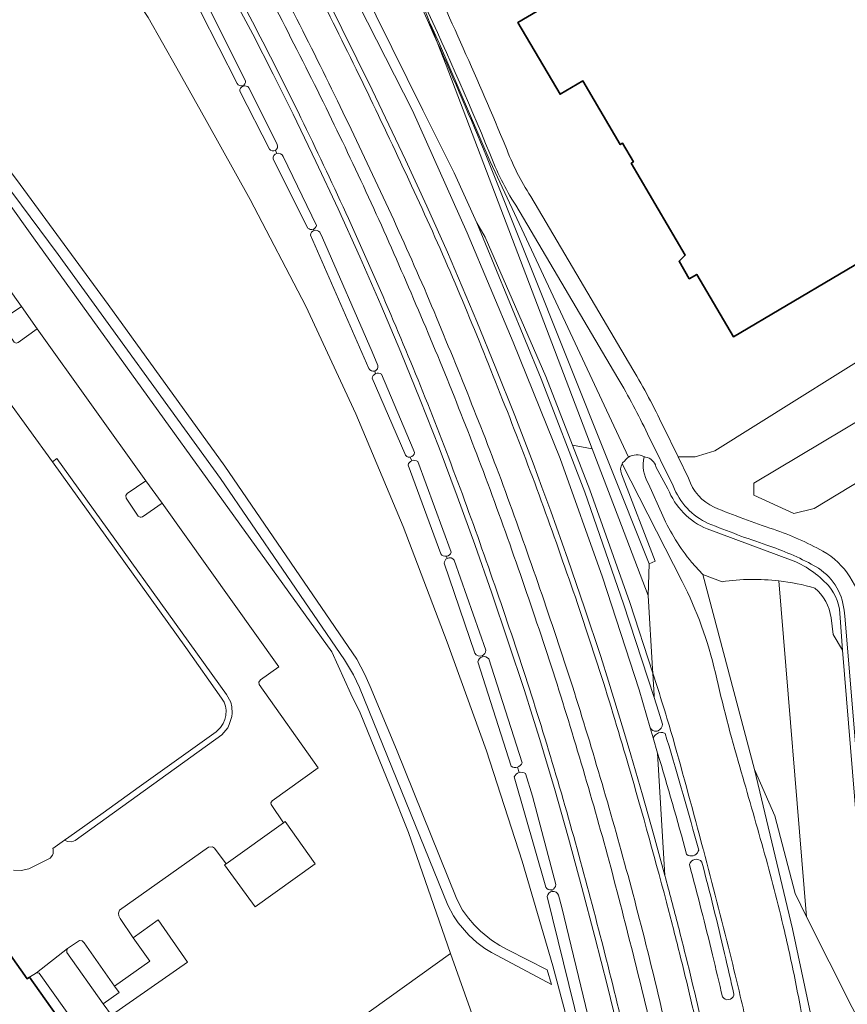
# Model space of a CAD drawing. Header units: metres. Extents: x 197700 to 204338, y 317132 to 325229.
# Tile 958 of 1056: x 198648 to 198802, y 321694 to 321877. Entities that reach past the tile are written whole.
import ezdxf

# ---------------------------------------------------------------- set-up
doc = ezdxf.new("R2010")
doc.units = ezdxf.units.M
for name, color, linetype, lineweight in [('B-WE-GR-GROENVOORZIENING-GV', 80, 'Continuous', 18), ('B-WE-GW-TALUD_KRUIN-G', 90, 'Continuous', 18), ('B-WE-IE-TERREINAFSCHEIDING_KUNSTMATIG_HEKWERK-G', 20, 'IE-TERREINAFSCHEIDING-KUNSTMATIG', 18), ('B-WE-OG-BEBOUWING-GV', 7, 'Continuous', 35), ('B-WE-OG-TERREIN_CULTUURSCHEIDING-GV', 7, 'Continuous', 18), ('B-WE-OG-TERREIN_ERF-GV', 7, 'Continuous', 18), ('B-WE-OG-WATER_GREPPEL-GV', 160, 'Continuous', 18), ('B-WE-VH-VERHARDING_ASFALT-GV', 252, 'Continuous', 18), ('B-WE-VH-VERHARDING_OPEN-GV', 252, 'Continuous', 18), ('B-WE-VH-VERHARDING_TEGEL-GV', 252, 'Continuous', 18)]:
    doc.layers.add(name, color=color, linetype=linetype, lineweight=lineweight)
doc.linetypes.add('IE-TERREINAFSCHEIDING-KUNSTMATIG', pattern='A,4,[82,NLCS.SHX,S=0.75,R=90,X=0,Y=0],4,-2', length=10)

msp = doc.modelspace()

# ---------------------------------------------------------------- linework, layer by layer
at = {"layer": 'B-WE-GR-GROENVOORZIENING-GV'}
for points in [[(198689.832, 321865.424), (198683.559, 321877.942), (198674.879, 321894.305), (198664.933, 321911.298), (198662.391, 321912.466), (198662.465, 321910.482)], [(198704.861, 321881.009), (198713.377, 321863.772), (198719.557, 321850.744), (198723.538, 321842.143), (198727.364, 321833.62), (198732.864, 321820.731), (198736.348, 321812.062), (198739.88, 321803.255), (198743.291, 321794.4), (198744.935, 321789.949), (198746.58, 321785.499), (198749.746, 321776.553), (198752.881, 321767.531), (198755.886, 321758.464), (198757.322, 321753.909), (198760.129, 321744.78), (198761.499, 321740.204), (198763.657, 321732.734), (198765.762, 321725.248), (198767.815, 321717.744), (198766.459, 321740.519), (198765.625, 321743.371), (198765.09, 321745.199), (198763.03, 321752.243), (198756.235, 321773.226), (198748.352, 321795.286), (198739.599, 321816.887), (198731.065, 321837.22), (198720.907, 321859.944), (198709.154, 321882.97)], [(198722.071, 321881.859), (198722.422, 321880.663), (198725.485, 321872.631)], [(198688.287, 321864.94), (198681.424, 321878.347)], [(198681.424, 321878.347), (198688.287, 321864.94)], [(198671.707, 321877.255), (198677.052, 321867.815), (198682.482, 321858.111), (198690.693, 321843.379), (198701.032, 321823.587), (198710.356, 321803.593), (198719.136, 321782.632), (198727.328, 321761.122), (198734.651, 321740.931), (198741.272, 321720.43), (198746.967, 321700.976), (198752.309, 321680.945)], [(198689.324, 321864.433), (198689.259, 321864.545)], [(198695.719, 321853.613), (198694.713, 321855.684), (198690.461, 321864.17)], [(198688.741, 321863.547), (198694.27, 321852.785)], [(198694.27, 321852.785), (198688.741, 321863.547)], [(198694.953, 321850.921), (198701.432, 321838.089)], [(198701.432, 321838.089), (198694.953, 321850.921)], [(198695.669, 321851.969), (198695.375, 321852.533)], [(198703.016, 321838.601), (198696.8, 321851.391)], [(198734.617, 321851.406), (198764.903, 321775.706), (198765.976, 321776.188), (198759.732, 321792.423)], [(198759.065, 321810.219), (198740.067, 321842.349)], [(198701.913, 321836.776), (198712.767, 321811.986)], [(198712.767, 321811.986), (198701.913, 321836.776)], [(198702.58, 321837.644), (198702.38, 321837.863)], [(198714.421, 321812.558), (198713.345, 321815.101), (198704.151, 321836.266), (198703.631, 321837.336)], [(198714.024, 321811.038), (198713.854, 321811.52)], [(198721.223, 321796.403), (198720.994, 321797.023), (198715.103, 321810.947)], [(198719.436, 321796.184), (198713.354, 321810.187)], [(198713.354, 321810.187), (198719.436, 321796.184)], [(198769.346, 321790.166), (198764.565, 321799.874)], [(198720.04, 321794.047), (198726.129, 321777.561)], [(198726.129, 321777.561), (198720.04, 321794.047)], [(198720.765, 321794.863), (198720.425, 321795.517)], [(198728.077, 321777.853), (198721.847, 321794.714)], [(198766.153, 321793.728), (198768.389, 321789.63)], [(198775.705, 321782.174), (198791.191, 321776.457)], [(198732.498, 321759.07), (198726.792, 321775.789)], [(198726.792, 321775.789), (198732.498, 321759.07)], [(198727.316, 321776.697), (198727.196, 321777.088)], [(198734.501, 321759.629), (198728.63, 321776.359)], [(198795.842, 321775.193), (198795.569, 321775.344)], [(198778.454, 321772.361), (198774.848, 321773.689), (198784.458, 321737.442), (198788.264, 321728.882), (198792.043, 321714.399), (198794.16, 321710.082), (198789.008, 321772.53)], [(198789.008, 321772.53), (198794.16, 321710.082)], [(198807.148, 321695.515), (198801.279, 321765.977), (198801.134, 321767.081)], [(198794.16, 321710.082), (198806.852, 321684.841), (198808.557, 321685.283), (198808.549, 321685.297), (198807.752, 321686.646), (198806.458, 321691.042), (198800.819, 321759.653), (198799.132, 321762.563), (198798.717, 321765.668)], [(198800.4, 321765.666), (198800.819, 321759.653), (198806.458, 321691.042), (198807.752, 321686.646), (198808.549, 321685.297), (198808.557, 321685.283), (198809.474, 321685.521)], [(198739.238, 321738.061), (198733.012, 321757.497)], [(198733.012, 321757.497), (198739.238, 321738.061)], [(198733.872, 321758.409), (198733.816, 321758.61)], [(198741.256, 321738.707), (198735.597, 321756.506), (198735.065, 321758.023)], [(198765.574, 321755.362), (198765.82, 321751.24), (198765.842, 321750.868), (198766.6, 321748.295), (198767.341, 321745.891)], [(198765.09, 321745.199), (198765.625, 321743.371)], [(198767.865, 321744.179), (198768.203, 321743.067)], [(198766.459, 321740.519), (198767.815, 321717.744)], [(198740.709, 321736.9), (198740.404, 321737.895)], [(198806.852, 321684.841), (198794.16, 321710.082), (198792.043, 321714.399), (198788.264, 321728.882), (198784.458, 321737.442), (198791.56, 321707.826), (198794.916, 321692.104), (198796.715, 321687.223), (198800.531, 321674.974), (198802.249, 321670.585)], [(198739.807, 321736.108), (198745.657, 321715.628)], [(198745.657, 321715.628), (198739.807, 321736.108)], [(198747.529, 321716.074), (198743.224, 321732.517), (198741.893, 321736.704)], [(198774.98, 321722.514), (198774.935, 321722.683)], [(198771.887, 321721.646), (198771.861, 321721.74)], [(198774.097, 321722.481), (198774.026, 321722.265)], [(198752.014, 321689.188), (198745.915, 321713.841)], [(198745.915, 321713.841), (198752.014, 321689.188)], [(198746.878, 321714.815), (198746.769, 321715.113)], [(198754.006, 321689.624), (198753.495, 321691.827), (198748.648, 321711.8), (198748.046, 321714.1)], [(198780.657, 321695.701), (198780.627, 321695.555)]]:
    msp.add_lwpolyline(points, dxfattribs=at)
for points in [[(198735.258, 321851.94, 0.0114934), (198722.071, 321881.859)], [(198725.485, 321872.631, -0.0064954), (198734.617, 321851.406)], [(198689.259, 321864.545, 0.3581842), (198689.832, 321865.424)], [(198689.259, 321864.545, -0.3591159), (198688.287, 321864.94)], [(198688.287, 321864.94, 0.3591159), (198689.259, 321864.545)], [(198689.324, 321864.433, 0.2962918), (198688.741, 321863.547)], [(198688.741, 321863.547, -0.2962918), (198689.324, 321864.433)], [(198690.461, 321864.17, 0.3315349), (198689.324, 321864.433)], [(198694.27, 321852.785, 0.3910446), (198695.375, 321852.533)], [(198695.375, 321852.533, -0.3910446), (198694.27, 321852.785)], [(198695.375, 321852.533, 0.3906297), (198695.719, 321853.613)], [(198695.669, 321851.969, 0.3776184), (198694.953, 321850.921)], [(198694.953, 321850.921, -0.3776184), (198695.669, 321851.969)], [(198696.8, 321851.391, 0.3771209), (198695.669, 321851.969)], [(198740.067, 321842.349, -0.0539792), (198735.258, 321851.94)], [(198701.432, 321838.089, 0.2807304), (198702.38, 321837.863)], [(198702.38, 321837.863, -0.2807304), (198701.432, 321838.089)], [(198702.38, 321837.863, 0.2810041), (198703.016, 321838.601)], [(198702.58, 321837.644, 0.3095135), (198701.913, 321836.776)], [(198701.913, 321836.776, -0.3095135), (198702.58, 321837.644)], [(198703.631, 321837.336, 0.3100433), (198702.58, 321837.644)], [(198713.854, 321811.52, 0.3858972), (198714.421, 321812.558)], [(198712.767, 321811.986, 0.3866995), (198713.854, 321811.52)], [(198713.854, 321811.52, -0.3866995), (198712.767, 321811.986)], [(198713.354, 321810.187, -0.2532145), (198714.024, 321811.038)], [(198714.024, 321811.038, 0.2532145), (198713.354, 321810.187)], [(198715.103, 321810.947, 0.2530102), (198714.024, 321811.038)], [(198764.565, 321799.874, 0.0235668), (198759.065, 321810.219)], [(198720.425, 321795.517, -0.3731696), (198719.436, 321796.184)], [(198719.436, 321796.184, 0.3731696), (198720.425, 321795.517)], [(198720.425, 321795.517, 0.3741428), (198721.223, 321796.403)], [(198761.048, 321795.514, -0.2653088), (198763.932, 321795.601)], [(198720.765, 321794.863, 0.2511412), (198720.04, 321794.047)], [(198720.04, 321794.047, -0.2511412), (198720.765, 321794.863)], [(198721.847, 321794.714, 0.2505473), (198720.765, 321794.863)], [(198759.732, 321792.423, -0.2440764), (198759.854, 321794.29)], [(198759.854, 321794.29, -0.0946002), (198760.362, 321794.856)], [(198760.362, 321794.856, -0.0891284), (198761.048, 321795.514)], [(198763.932, 321795.601, 0.0384983), (198764.231, 321795.525)], [(198764.231, 321795.525, -0.2970858), (198766.153, 321793.728)], [(198768.389, 321789.63, 0.2022718), (198775.705, 321782.174)], [(198775.886, 321783.199, -0.1964053), (198769.346, 321790.166)], [(198786.754, 321779.183, -0.0150722), (198775.886, 321783.199)], [(198727.196, 321777.088, 0.2916234), (198728.077, 321777.853)], [(198795.569, 321775.344, 0.0452319), (198786.754, 321779.183)], [(198726.129, 321777.561, 0.2911708), (198727.196, 321777.088)], [(198727.196, 321777.088, -0.2911708), (198726.129, 321777.561)], [(198726.792, 321775.789, -0.2837168), (198727.316, 321776.697)], [(198727.316, 321776.697, 0.2837168), (198726.792, 321775.789)], [(198728.63, 321776.359, 0.39256), (198727.316, 321776.697)], [(198791.191, 321776.457, -0.1174626), (198798.214, 321771.643)], [(198801.134, 321767.081, 0.2414084), (198795.842, 321775.193)], [(198789.008, 321772.53, 0.0652787), (198778.454, 321772.361)], [(198795.712, 321771.181, 0.0421286), (198789.008, 321772.53)], [(198798.717, 321765.668, 0.1842436), (198795.712, 321771.181)], [(198798.214, 321771.643, -0.1777129), (198800.4, 321765.666)], [(198733.816, 321758.61, 0.3133062), (198734.501, 321759.629)], [(198733.816, 321758.61, -0.3688301), (198732.498, 321759.07)], [(198732.498, 321759.07, 0.3688301), (198733.816, 321758.61)], [(198733.012, 321757.497, -0.2889553), (198733.872, 321758.409)], [(198733.872, 321758.409, 0.2889553), (198733.012, 321757.497)], [(198735.065, 321758.023, 0.2897921), (198733.872, 321758.409)], [(198769.336, 321743.211, 0.0070863), (198765.574, 321755.362)], [(198766.217, 321744.579, -0.2939716), (198765.09, 321745.199)], [(198766.557, 321744.673, -0.0701085), (198766.217, 321744.579)], [(198767.341, 321745.891, -0.3059617), (198766.557, 321744.673)], [(198765.625, 321743.371, -0.1137245), (198766.248, 321744.054)], [(198766.248, 321744.054, -0.2975511), (198767.865, 321744.179)], [(198768.203, 321743.067, -0.00798), (198774.097, 321722.481)], [(198774.935, 321722.683, 0.0028977), (198769.336, 321743.211)], [(198771.861, 321721.74, 0.0067203), (198766.459, 321740.519)], [(198740.404, 321737.895, -0.2298272), (198739.238, 321738.061)], [(198739.238, 321738.061, 0.2298272), (198740.404, 321737.895)], [(198740.404, 321737.895, 0.2295792), (198741.256, 321738.707)], [(198740.709, 321736.9, 0.2255475), (198739.807, 321736.108)], [(198739.807, 321736.108, -0.2255475), (198740.709, 321736.9)], [(198741.893, 321736.704, 0.2246576), (198740.709, 321736.9)], [(198774.026, 321722.265, -0.4781307), (198771.887, 321721.646)], [(198779.937, 321703.218, 0.0044071), (198774.98, 321722.514)], [(198772.388, 321719.795, -0.6361663), (198774.688, 321720.267)], [(198776.673, 321702.999, 0.0065757), (198772.388, 321719.795)], [(198774.688, 321720.267, -0.0075504), (198778.923, 321703.247)], [(198767.815, 321717.744, -0.0010378), (198769.075, 321713.085)], [(198745.657, 321715.628, 0.3461185), (198746.769, 321715.113)], [(198746.769, 321715.113, -0.3461185), (198745.657, 321715.628)], [(198746.769, 321715.113, 0.3456963), (198747.529, 321716.074)], [(198745.915, 321713.841, -0.3484746), (198746.878, 321714.815)], [(198746.878, 321714.815, 0.3484746), (198745.915, 321713.841)], [(198748.046, 321714.1, 0.3480214), (198746.878, 321714.815)], [(198769.075, 321713.085, -0.0024619), (198771.489, 321703.642)], [(198771.489, 321703.642, -0.0066146), (198775.645, 321686.051)], [(198778.522, 321695.186, 0.0020891), (198776.673, 321702.999)], [(198778.923, 321703.247, -0.0015105), (198780.657, 321695.701)], [(198781.844, 321695.329, 0.0027176), (198779.937, 321703.218)], [(198780.627, 321695.555, -0.6379705), (198778.522, 321695.186)], [(198784.463, 321683.817, 0.0039421), (198781.844, 321695.329)]]:
    msp.add_lwpolyline(points, format="xyb", dxfattribs=at)
for points in [[(198784.332, 321790.69), (198784.332, 321788.455), (198791.775, 321785.029), (198795.571, 321785.997), (198821.994, 321801.937), (198826.465, 321804.635), (198826.981, 321807.151), (198826.013, 321809.833), (198823.259, 321812.738), (198820.505, 321812.291), (198813.732, 321808.194)], [(198754.3, 321797.09), (198750.631, 321797.758), (198753.863, 321789.442), (198761.3, 321768.478), (198765.574, 321755.362), (198765.526, 321756.169), (198764.71, 321769.81), (198759.24, 321784.14)]]:
    msp.add_lwpolyline(points, close=True, dxfattribs=at)
at = {"layer": 'B-WE-GW-TALUD_KRUIN-G'}
msp.add_lwpolyline([(198725.485, 321872.631, 0.0089472), (198711.97, 321901.545)], format="xyb", dxfattribs=at)
at = {"layer": 'B-WE-IE-TERREINAFSCHEIDING_KUNSTMATIG_HEKWERK-G'}
for points in [[(198724.205, 321875.988), (198725.901, 321872.317), (198735.349, 321850.49), (198761.048, 321795.514)], [(198727.957, 321703.298), (198720.123, 321725.749), (198716.733, 321734.322), (198711.151, 321748.015), (198709.407, 321751.544), (198705.891, 321759.354), (198650.377, 321836.263), (198630.283, 321864.32)], [(198777.134, 321796.695), (198814.75, 321820.252)], [(198773.474, 321795.579), (198775.465, 321796.186)], [(198775.465, 321796.186), (198777.134, 321796.695)], [(198770.255, 321795.579), (198773.474, 321795.579)], [(198727.957, 321703.298), (198684.287, 321671.967), (198679.548, 321668.618)], [(198744.959, 321655.504), (198727.957, 321703.298)]]:
    msp.add_lwpolyline(points, dxfattribs=at)
at = {"layer": 'B-WE-OG-BEBOUWING-GV'}
msp.add_lwpolyline([(198762.04, 321889), (198740.48, 321876.29), (198748.33, 321862.96), (198752.53, 321865.44), (198759.51, 321853.6), (198759.94, 321853.85), (198761.96, 321850.42), (198761.549, 321850.138), (198771.61, 321833.08), (198770.45, 321831.92), (198772.36, 321828.67), (198773.73, 321829.48), (198780.575, 321817.909), (198820.03, 321841.17)], dxfattribs=at)
msp.add_lwpolyline([(198613.95, 321670.88), (198620.04, 321662.64), (198656.69, 321688.92), (198649.63, 321698.86), (198649.243, 321698.583), (198646.122, 321702.946), (198639.741, 321698.564), (198642.856, 321694.014), (198612.78, 321672.5)], close=True, dxfattribs=at)
at = {"layer": 'B-WE-OG-TERREIN_CULTUURSCHEIDING-GV'}
for points in [[(198678.25, 321942.758), (198685.123, 321931.89), (198690.216, 321924.571), (198701.441, 321903.385), (198704.452, 321896.659), (198708.363, 321889.22), (198722.794, 321859.997), (198728.645, 321848.363), (198732.855, 321839.04), (198734.375, 321836.428), (198745.664, 321810.537), (198750.631, 321797.758), (198754.3, 321797.09), (198727.114, 321868.361), (198725.485, 321872.631)], [(198767.815, 321717.744), (198765.762, 321725.248), (198763.657, 321732.734), (198761.499, 321740.204), (198760.129, 321744.78), (198757.322, 321753.909), (198755.886, 321758.464), (198752.881, 321767.531), (198749.746, 321776.553), (198746.58, 321785.499), (198744.935, 321789.949), (198743.291, 321794.4), (198739.88, 321803.255), (198736.348, 321812.062), (198732.864, 321820.731), (198727.364, 321833.62), (198723.538, 321842.143), (198719.557, 321850.744), (198713.377, 321863.772), (198704.861, 321881.009), (198691.7, 321905.708), (198678.056, 321929.093), (198673.385, 321936.627), (198672.566, 321936.059)], [(198725.485, 321872.631), (198722.422, 321880.663), (198722.071, 321881.859), (198720.4, 321885.399), (198718.953, 321888.425), (198713.75, 321899.5), (198696.895, 321936.654)], [(198664.933, 321911.298), (198674.879, 321894.305), (198683.559, 321877.942), (198689.832, 321865.424)], [(198764.4, 321622.973), (198762.343, 321636.763), (198757.828, 321657.757), (198757.502, 321659.272), (198752.309, 321680.945), (198746.967, 321700.976), (198741.272, 321720.43), (198734.651, 321740.931), (198727.328, 321761.122), (198719.136, 321782.632), (198710.356, 321803.593), (198701.032, 321823.587), (198690.693, 321843.379), (198682.482, 321858.111), (198677.052, 321867.815), (198671.707, 321877.255), (198652.756, 321905.92), (198636.224, 321891.634), (198633.805, 321894.359), (198624.655, 321883.785), (198620.583, 321878.843), (198616.488, 321874.301)], [(198759.368, 321688.009), (198757.144, 321697.205), (198754.817, 321706.375), (198752.387, 321715.519), (198749.89, 321724.732), (198747.273, 321733.904), (198745.904, 321738.472), (198744.536, 321743.041), (198743.106, 321747.59), (198741.677, 321752.14), (198738.693, 321761.219), (198735.62, 321770.269), (198732.459, 321779.288), (198729.21, 321788.276), (198725.828, 321797.242), (198722.325, 321806.161), (198718.704, 321815.033), (198716.833, 321819.443), (198714.963, 321823.854), (198711.059, 321832.774), (198707.045, 321841.644), (198702.921, 321850.463), (198698.689, 321859.231), (198694.988, 321866.696), (198691.184, 321874.107), (198687.278, 321881.465)], [(198687.278, 321881.465), (198691.184, 321874.107), (198694.988, 321866.696), (198698.689, 321859.231), (198702.921, 321850.463), (198707.045, 321841.644), (198711.059, 321832.774), (198714.963, 321823.854), (198716.833, 321819.443), (198718.704, 321815.033), (198722.325, 321806.161), (198725.828, 321797.242), (198729.21, 321788.276), (198732.459, 321779.288), (198735.62, 321770.269), (198738.693, 321761.219), (198741.677, 321752.14), (198743.106, 321747.59), (198744.536, 321743.041), (198745.904, 321738.472), (198747.273, 321733.904), (198749.89, 321724.732), (198752.387, 321715.519), (198754.817, 321706.375), (198757.144, 321697.205), (198759.368, 321688.009)], [(198616.488, 321874.301), (198617.643, 321874.742), (198619.019, 321874.966), (198619.844, 321874.99), (198620.77, 321874.901), (198622.057, 321874.574), (198623.319, 321873.935), (198624.231, 321873.196), (198630.835, 321865.457), (198631.202, 321864.985), (198630.283, 321864.32), (198650.377, 321836.263), (198705.891, 321759.354), (198709.407, 321751.544), (198711.151, 321748.015), (198716.733, 321734.322), (198720.123, 321725.749), (198727.957, 321703.298), (198744.959, 321655.504)], [(198725.485, 321872.631), (198727.114, 321868.361), (198754.3, 321797.09)], [(198632.9, 321866.238), (198647.94, 321846.198), (198664.29, 321823.862), (198685.957, 321793.815), (198710.516, 321757.997), (198712.013, 321755.093), (198713.01, 321752.915), (198717.918, 321741.175), (198729.134, 321713.365), (198730.194, 321711.337), (198731.304, 321709.81), (198732.353, 321708.582), (198733.527, 321707.442), (198735.588, 321705.763), (198737.099, 321704.785), (198738.624, 321703.92), (198745.924, 321700.23), (198746.744, 321697.485), (198738.471, 321701.881), (198735.597, 321703.449), (198734.323, 321704.227), (198732.861, 321705.329), (198731.35, 321706.683), (198729.365, 321708.962), (198728.479, 321710.239), (198727.444, 321712.242), (198710.997, 321752.68), (198709.874, 321755.071), (198708.253, 321757.862), (198685.191, 321791.564), (198654.949, 321833.168), (198632.47, 321863.354)], [(198689.259, 321864.545), (198689.324, 321864.433)], [(198690.461, 321864.17), (198694.713, 321855.684), (198695.719, 321853.613)], [(198695.375, 321852.533), (198695.669, 321851.969)], [(198696.8, 321851.391), (198703.016, 321838.601)], [(198754.3, 321797.09), (198759.24, 321784.14), (198764.71, 321769.81), (198764.903, 321775.706), (198734.617, 321851.406)], [(198702.38, 321837.863), (198702.58, 321837.644)], [(198703.631, 321837.336), (198704.151, 321836.266), (198713.345, 321815.101), (198714.421, 321812.558)], [(198814.75, 321820.252), (198777.134, 321796.695), (198775.465, 321796.186), (198773.474, 321795.579), (198770.255, 321795.579), (198772.217, 321791.584)], [(198713.854, 321811.52), (198714.024, 321811.038)], [(198715.103, 321810.947), (198720.994, 321797.023), (198721.223, 321796.403)], [(198720.425, 321795.517), (198720.765, 321794.863)], [(198721.847, 321794.714), (198728.077, 321777.853)], [(198759.854, 321794.29), (198771.025, 321772.433)], [(198771.025, 321772.433), (198759.854, 321794.29)], [(198759.732, 321792.423), (198765.976, 321776.188), (198764.903, 321775.706), (198764.71, 321769.81), (198765.526, 321756.169), (198765.574, 321755.362)], [(198768.389, 321789.63), (198766.153, 321793.728)], [(198764.784, 321790.53), (198767.408, 321784.613)], [(198767.408, 321784.613), (198764.784, 321790.53)], [(198791.191, 321776.457), (198775.705, 321782.174)], [(198727.196, 321777.088), (198727.316, 321776.697)], [(198728.63, 321776.359), (198734.501, 321759.629)], [(198772.758, 321776.019), (198774.848, 321773.689), (198778.454, 321772.361)], [(198828.346, 321402.947), (198827.05, 321425.207), (198826.796, 321429.574), (198825.143, 321457.971), (198821.618, 321487.14), (198817.877, 321518.215), (198814.18, 321549.495), (198811.838, 321595.675), (198812.863, 321628.294), (198812.099, 321655.945), (198806.033, 321663.427), (198804.625, 321665.598), (198802.249, 321670.585), (198800.531, 321674.974), (198796.715, 321687.223), (198794.916, 321692.104), (198791.56, 321707.826), (198784.458, 321737.442), (198774.848, 321773.689), (198772.758, 321776.019)], [(198798.717, 321765.668), (198799.132, 321762.563), (198800.819, 321759.653), (198800.4, 321765.666)], [(198733.816, 321758.61), (198733.872, 321758.409)], [(198735.065, 321758.023), (198735.597, 321756.506), (198741.256, 321738.707)], [(198740.404, 321737.895), (198740.709, 321736.9)], [(198741.893, 321736.704), (198743.224, 321732.517), (198747.529, 321716.074)], [(198774.935, 321722.683), (198774.98, 321722.514)], [(198746.769, 321715.113), (198746.878, 321714.815)], [(198748.046, 321714.1), (198748.648, 321711.8), (198753.495, 321691.827), (198754.006, 321689.624)]]:
    msp.add_lwpolyline(points, dxfattribs=at)
for points in [[(198711.97, 321901.545, -0.0089472), (198725.485, 321872.631)], [(198725.485, 321872.631, 0.0089472), (198711.97, 321901.545)], [(198707.425, 321860.68, 0.0117827), (198689.777, 321895.14)], [(198687.527, 321893.729, -0.0110808), (198705.326, 321859.356)], [(198699.587, 321859.671, 0.0138851), (198684.144, 321889.255)], [(198703.968, 321880.558, -0.0087079), (198720.685, 321845.968)], [(198734.617, 321851.406, 0.0064954), (198725.485, 321872.631)], [(198689.832, 321865.424, -0.3581842), (198689.259, 321864.545)], [(198689.324, 321864.433, -0.3315349), (198690.461, 321864.17)], [(198723.077, 321826.832, 0.0108702), (198707.425, 321860.68)], [(198715.881, 321824.251, 0.0123714), (198699.587, 321859.671)], [(198705.326, 321859.356, -0.0128743), (198720.613, 321826.027)], [(198695.719, 321853.613, -0.3906297), (198695.375, 321852.533)], [(198695.669, 321851.969, -0.3771209), (198696.8, 321851.391)], [(198720.685, 321845.968, -0.0158965), (198735.42, 321811.69)], [(198703.016, 321838.601, -0.2810041), (198702.38, 321837.863)], [(198702.58, 321837.644, -0.3100433), (198703.631, 321837.336)], [(198720.613, 321826.027, -0.0118952), (198734.463, 321791.753)], [(198736.923, 321792.488, 0.0091368), (198723.077, 321826.832)], [(198730.148, 321788.622, 0.0134363), (198715.881, 321824.251)], [(198714.421, 321812.558, -0.3858972), (198713.854, 321811.52)], [(198714.024, 321811.038, -0.2530102), (198715.103, 321810.947)], [(198735.42, 321811.69, -0.0137578), (198748.802, 321776.222)], [(198721.223, 321796.403, -0.3741428), (198720.425, 321795.517)], [(198763.932, 321795.601, 0.2653088), (198761.048, 321795.514)], [(198720.765, 321794.863, -0.2505473), (198721.847, 321794.714)], [(198759.854, 321794.29, 0.2440764), (198759.732, 321792.423)], [(198760.362, 321794.856, 0.0946002), (198759.854, 321794.29)], [(198761.048, 321795.514, 0.0891284), (198760.362, 321794.856)], [(198763.932, 321795.601, 0.1971027), (198764.784, 321790.53)], [(198764.784, 321790.53, -0.1971027), (198763.932, 321795.601)], [(198764.231, 321795.525, -0.0384983), (198763.932, 321795.601)], [(198766.153, 321793.728, 0.2970858), (198764.231, 321795.525)], [(198749.544, 321756.305, 0.0089297), (198736.923, 321792.488)], [(198734.463, 321791.753, -0.0103503), (198747.031, 321755.588)], [(198772.217, 321791.584, 0.2082229), (198776.997, 321786.199)], [(198742.629, 321752.447, 0.0097514), (198730.148, 321788.622)], [(198775.705, 321782.174, -0.2022718), (198768.389, 321789.63)], [(198776.997, 321786.199, 0.0168015), (198788.023, 321782.115)], [(198767.408, 321784.613, 0.0627215), (198772.758, 321776.019)], [(198772.758, 321776.019, -0.0627215), (198767.408, 321784.613)], [(198788.023, 321782.115, -0.044449), (198797.178, 321778.045)], [(198728.077, 321777.853, -0.2916234), (198727.196, 321777.088)], [(198797.178, 321778.045, -0.2491575), (198804.46, 321766.741)], [(198727.316, 321776.697, -0.39256), (198728.63, 321776.359)], [(198748.802, 321776.222, -0.0145154), (198760.539, 321739.924)], [(198798.214, 321771.643, 0.1174626), (198791.191, 321776.457)], [(198771.025, 321772.433, -0.0619239), (198777.201, 321755.447)], [(198777.201, 321755.447, 0.0619239), (198771.025, 321772.433)], [(198778.454, 321772.361, -0.0652787), (198789.008, 321772.53)], [(198789.008, 321772.53, -0.0421286), (198795.712, 321771.181)], [(198795.712, 321771.181, -0.1842436), (198798.717, 321765.668)], [(198800.4, 321765.666, 0.1777129), (198798.214, 321771.643)], [(198734.501, 321759.629, -0.3133062), (198733.816, 321758.61)], [(198733.872, 321758.409, -0.2897921), (198735.065, 321758.023)], [(198760.323, 321720.05, 0.0106739), (198749.544, 321756.305)], [(198747.031, 321755.588, -0.0117365), (198757.743, 321719.284)], [(198765.574, 321755.362, -0.0070863), (198769.336, 321743.211)], [(198777.201, 321755.447, 0.0146943), (198781.748, 321737.954)], [(198781.748, 321737.954, -0.0146943), (198777.201, 321755.447)], [(198753.352, 321715.781, 0.0132287), (198742.629, 321752.447)], [(198769.336, 321743.211, -0.0028977), (198774.935, 321722.683)], [(198760.539, 321739.924, -0.0064198), (198768.108, 321712.828)], [(198741.256, 321738.707, -0.2295792), (198740.404, 321737.895)], [(198781.748, 321737.954, -0.002244), (198786.098, 321722.772)], [(198786.098, 321722.772, 0.002244), (198781.748, 321737.954)], [(198740.709, 321736.9, -0.2246576), (198741.893, 321736.704)], [(198786.098, 321722.772, -0.0109188), (198790.043, 321707.479)], [(198790.043, 321707.479, 0.0109188), (198786.098, 321722.772)], [(198774.98, 321722.514, -0.0044071), (198779.937, 321703.218)], [(198757.743, 321719.284, -0.0075287), (198766.898, 321682.489)], [(198769.496, 321682.783, 0.013391), (198760.323, 321720.05)], [(198769.075, 321713.085, 0.0010378), (198767.815, 321717.744)], [(198747.529, 321716.074, -0.3456963), (198746.769, 321715.113)], [(198762.466, 321679.005, 0.0112023), (198753.352, 321715.781)], [(198746.878, 321714.815, -0.3480214), (198748.046, 321714.1)], [(198768.108, 321712.828, -0.0025187), (198770.519, 321703.399)], [(198771.489, 321703.642, 0.0024619), (198769.075, 321713.085)], [(198790.043, 321707.479, -0.0094589), (198792.376, 321696.614)], [(198792.376, 321696.614, 0.0094589), (198790.043, 321707.479)], [(198770.519, 321703.399, -0.0065989), (198774.669, 321685.834)], [(198775.645, 321686.051, 0.0066146), (198771.489, 321703.642)], [(198779.937, 321703.218, -0.0027176), (198781.844, 321695.329)], [(198781.844, 321695.329, -0.0039421), (198784.463, 321683.817)], [(198792.376, 321696.614, -0.0064065), (198794.358, 321685.679)], [(198794.358, 321685.679, 0.0064065), (198792.376, 321696.614)]]:
    msp.add_lwpolyline(points, format="xyb", dxfattribs=at)
for points in [[(198750.631, 321797.758), (198745.664, 321810.537), (198734.375, 321836.428), (198732.855, 321839.04), (198736.051, 321831.281), (198744.806, 321810.086), (198752.952, 321789.029), (198760.102, 321768.252), (198765.842, 321750.868), (198765.82, 321751.24), (198765.574, 321755.362), (198761.3, 321768.478), (198753.863, 321789.442)], [(198784.332, 321790.69), (198813.732, 321808.194), (198820.505, 321812.291), (198823.259, 321812.738), (198826.013, 321809.833), (198826.981, 321807.151), (198826.465, 321804.635), (198821.994, 321801.937), (198795.571, 321785.997), (198791.775, 321785.029), (198784.332, 321788.455)]]:
    msp.add_lwpolyline(points, close=True, dxfattribs=at)
at = {"layer": 'B-WE-OG-TERREIN_ERF-GV'}
for points in [[(198721.96, 321889.604, -0.0124455), (198738.22, 321853.191)], [(198738.22, 321853.191, 0.0525421), (198742.875, 321843.947)], [(198761.835, 321811.835, -0.0272627), (198767.464, 321801.263)]]:
    msp.add_lwpolyline(points, format="xyb", dxfattribs=at)
for points in [[(198820.03, 321841.17), (198780.575, 321817.909), (198773.73, 321829.48), (198772.36, 321828.67), (198770.45, 321831.92), (198771.61, 321833.08), (198761.549, 321850.138), (198761.96, 321850.42), (198759.94, 321853.85), (198759.51, 321853.6), (198752.53, 321865.44), (198748.33, 321862.96), (198740.48, 321876.29), (198762.04, 321889)], [(198744.959, 321655.504), (198727.957, 321703.298), (198720.123, 321725.749), (198716.733, 321734.322), (198711.151, 321748.015), (198709.407, 321751.544), (198705.891, 321759.354), (198650.377, 321836.263), (198630.283, 321864.32)], [(198630.897, 321847.609), (198648.135, 321823.515), (198651.102, 321819.393), (198671.306, 321791.127), (198674.335, 321786.992), (198696.01, 321756.533), (198692.579, 321754.126), (198692.303, 321753.726), (198692.364, 321753.251), (198703.359, 321737.769), (198694.773, 321731.64), (198694.56, 321731.253), (198694.584, 321730.965), (198696.893, 321727.572), (198697.206, 321727.797), (198702.772, 321719.933), (198691.62, 321711.92), (198685.916, 321719.733), (198686.204, 321719.958), (198684.07, 321722.838), (198683.707, 321723.064), (198682.932, 321723.027), (198666.411, 321711.294), (198666.172, 321710.769), (198666.234, 321710.243), (198666.484, 321709.755), (198668.917, 321706.187), (198673.598, 321709.507), (198679.002, 321701.681), (198664.871, 321691.796)], [(198742.875, 321843.947), (198761.835, 321811.835)], [(198767.464, 321801.263), (198770.255, 321795.579), (198773.474, 321795.579), (198775.465, 321796.186), (198777.134, 321796.695), (198814.75, 321820.252)], [(198646.69, 321718.778), (198648.078, 321718.726), (198649.504, 321719.011), (198653.508, 321720.994), (198653.908, 321721.544), (198654.021, 321721.857), (198654.047, 321722.607), (198653.989, 321722.792), (198656.156, 321724.337), (198656.952, 321724.904), (198663.322, 321729.435), (198670.056, 321734.241), (198684.387, 321744.489), (198685.189, 321745.264), (198685.665, 321745.988), (198685.991, 321746.763), (198686.179, 321747.526), (198686.193, 321748.477), (198686.082, 321749.227), (198685.82, 321750), (198685.382, 321750.751), (198678.739, 321760.11), (198653.91, 321794.629), (198645.147, 321806.795)]]:
    msp.add_lwpolyline(points, dxfattribs=at)
msp.add_lwpolyline([(198663.336, 321693.937), (198666.315, 321695.996), (198665.454, 321697.224), (198659.813, 321705.25), (198659.426, 321705.638), (198658.976, 321705.676), (198656.698, 321704.216), (198656.597, 321703.841), (198656.609, 321703.428)], close=True, dxfattribs=at)
at = {"layer": 'B-WE-OG-WATER_GREPPEL-GV'}
for points in [[(198767.341, 321745.891), (198766.6, 321748.295), (198765.842, 321750.868), (198760.102, 321768.252), (198752.952, 321789.029), (198744.806, 321810.086), (198736.051, 321831.281), (198732.855, 321839.04), (198728.645, 321848.363), (198722.794, 321859.997), (198708.363, 321889.22)], [(198709.154, 321882.97), (198720.907, 321859.944), (198731.065, 321837.22), (198739.599, 321816.887), (198748.352, 321795.286), (198756.235, 321773.226), (198763.03, 321752.243), (198765.09, 321745.199)], [(198765.625, 321743.371), (198766.459, 321740.519)], [(198768.203, 321743.067), (198767.865, 321744.179)], [(198771.861, 321721.74), (198771.887, 321721.646)], [(198774.026, 321722.265), (198774.097, 321722.481)], [(198780.627, 321695.555), (198780.657, 321695.701)]]:
    msp.add_lwpolyline(points, dxfattribs=at)
for points in [[(198765.09, 321745.199, 0.2939716), (198766.217, 321744.579)], [(198766.217, 321744.579, 0.0701085), (198766.557, 321744.673)], [(198766.557, 321744.673, 0.3059617), (198767.341, 321745.891)], [(198766.248, 321744.054, 0.1137245), (198765.625, 321743.371)], [(198767.865, 321744.179, 0.2975511), (198766.248, 321744.054)], [(198774.097, 321722.481, 0.00798), (198768.203, 321743.067)], [(198766.459, 321740.519, -0.0067203), (198771.861, 321721.74)], [(198771.887, 321721.646, 0.4781307), (198774.026, 321722.265)], [(198774.688, 321720.267, 0.6361663), (198772.388, 321719.795)], [(198772.388, 321719.795, -0.0065757), (198776.673, 321702.999)], [(198778.923, 321703.247, 0.0075504), (198774.688, 321720.267)], [(198776.673, 321702.999, -0.0020891), (198778.522, 321695.186)], [(198780.657, 321695.701, 0.0015105), (198778.923, 321703.247)], [(198778.522, 321695.186, 0.6379705), (198780.627, 321695.555)]]:
    msp.add_lwpolyline(points, format="xyb", dxfattribs=at)
at = {"layer": 'B-WE-VH-VERHARDING_ASFALT-GV'}
for points in [[(198689.777, 321895.14, -0.0117827), (198707.425, 321860.68)], [(198705.326, 321859.356, 0.0110808), (198687.527, 321893.729)], [(198684.144, 321889.255, -0.0138851), (198699.587, 321859.671)], [(198720.685, 321845.968, 0.0087079), (198703.968, 321880.558)], [(198707.425, 321860.68, -0.0108702), (198723.077, 321826.832)], [(198699.587, 321859.671, -0.0123714), (198715.881, 321824.251)], [(198720.613, 321826.027, 0.0128743), (198705.326, 321859.356)], [(198735.42, 321811.69, 0.0158965), (198720.685, 321845.968)], [(198734.463, 321791.753, 0.0118952), (198720.613, 321826.027)], [(198723.077, 321826.832, -0.0091368), (198736.923, 321792.488)], [(198715.881, 321824.251, -0.0134363), (198730.148, 321788.622)], [(198748.802, 321776.222, 0.0137578), (198735.42, 321811.69)], [(198736.923, 321792.488, -0.0089297), (198749.544, 321756.305)], [(198747.031, 321755.588, 0.0103503), (198734.463, 321791.753)], [(198730.148, 321788.622, -0.0097514), (198742.629, 321752.447)], [(198760.539, 321739.924, 0.0145154), (198748.802, 321776.222)], [(198749.544, 321756.305, -0.0106739), (198760.323, 321720.05)], [(198757.743, 321719.284, 0.0117365), (198747.031, 321755.588)], [(198742.629, 321752.447, -0.0132287), (198753.352, 321715.781)], [(198768.108, 321712.828, 0.0064198), (198760.539, 321739.924)], [(198766.898, 321682.489, 0.0075287), (198757.743, 321719.284)], [(198760.323, 321720.05, -0.013391), (198769.496, 321682.783)], [(198753.352, 321715.781, -0.0112023), (198762.466, 321679.005)], [(198770.519, 321703.399, 0.0025187), (198768.108, 321712.828)], [(198774.669, 321685.834, 0.0065989), (198770.519, 321703.399)]]:
    msp.add_lwpolyline(points, format="xyb", dxfattribs=at)
msp.add_lwpolyline([(198632.47, 321863.354), (198654.949, 321833.168), (198685.191, 321791.564), (198708.253, 321757.862), (198709.874, 321755.071), (198710.997, 321752.68), (198727.444, 321712.242), (198728.479, 321710.239), (198729.365, 321708.962), (198731.35, 321706.683), (198732.861, 321705.329), (198734.323, 321704.227), (198735.597, 321703.449), (198738.471, 321701.881), (198746.744, 321697.485), (198745.924, 321700.23), (198738.624, 321703.92), (198737.099, 321704.785), (198735.588, 321705.763), (198733.527, 321707.442), (198732.353, 321708.582), (198731.304, 321709.81), (198730.194, 321711.337), (198729.134, 321713.365), (198717.918, 321741.175), (198713.01, 321752.915), (198712.013, 321755.093), (198710.516, 321757.997), (198685.957, 321793.815), (198664.29, 321823.862), (198647.94, 321846.198), (198632.9, 321866.238)], dxfattribs=at)
at = {"layer": 'B-WE-VH-VERHARDING_OPEN-GV'}
for points in [[(198644.591, 321821.108), (198648.135, 321823.515), (198630.897, 321847.609)], [(198646.122, 321702.946), (198649.243, 321698.583), (198649.63, 321698.86), (198650.977, 321699.697), (198656.698, 321704.216), (198658.976, 321705.676), (198659.426, 321705.638), (198659.813, 321705.25), (198665.454, 321697.224), (198672.037, 321701.817), (198668.917, 321706.187), (198666.484, 321709.755), (198666.234, 321710.243), (198666.172, 321710.769), (198666.411, 321711.294), (198682.932, 321723.027), (198683.707, 321723.064), (198684.07, 321722.838), (198686.204, 321719.958), (198696.893, 321727.572), (198694.584, 321730.965), (198694.56, 321731.253), (198694.773, 321731.64), (198703.359, 321737.769), (198692.364, 321753.251), (198692.303, 321753.726), (198692.579, 321754.126), (198696.01, 321756.533), (198674.335, 321786.992), (198670.691, 321784.422), (198670.416, 321784.335), (198670.203, 321784.361), (198669.879, 321784.562), (198667.611, 321787.907), (198667.549, 321788.37), (198667.8, 321788.757), (198671.306, 321791.127), (198651.102, 321819.393), (198647.545, 321816.798)], [(198645.147, 321806.795), (198653.91, 321794.629), (198654.724, 321795.24), (198686.259, 321751.412), (198687.085, 321750), (198687.269, 321749.088), (198687.355, 321747.912), (198687.255, 321747.324), (198686.802, 321745.812), (198686.526, 321745.237), (198685.424, 321743.887), (198658.151, 321724.277), (198657.501, 321724.028), (198656.7, 321724.079), (198656.156, 321724.337), (198653.989, 321722.792), (198654.047, 321722.607), (198654.021, 321721.857), (198653.908, 321721.544), (198653.508, 321720.994), (198649.504, 321719.011), (198648.078, 321718.726), (198646.69, 321718.778)], [(198664.871, 321691.796), (198663.336, 321693.937), (198656.609, 321703.428), (198656.597, 321703.841), (198656.698, 321704.216), (198650.977, 321699.697), (198651.452, 321699.596), (198667.838, 321676.606)], [(198667.838, 321676.606), (198651.452, 321699.596), (198650.977, 321699.697), (198649.63, 321698.86), (198656.69, 321688.92)]]:
    msp.add_lwpolyline(points, dxfattribs=at)
for points in [[(198651.102, 321819.393), (198648.135, 321823.515), (198644.591, 321821.108), (198644.365, 321820.646), (198644.477, 321820.22), (198646.795, 321816.888), (198647.145, 321816.712), (198647.545, 321816.798)], [(198653.91, 321794.629), (198678.739, 321760.11), (198685.382, 321750.751), (198685.82, 321750), (198686.082, 321749.227), (198686.193, 321748.477), (198686.179, 321747.526), (198685.991, 321746.763), (198685.665, 321745.988), (198685.189, 321745.264), (198684.387, 321744.489), (198670.056, 321734.241), (198663.322, 321729.435), (198656.952, 321724.904), (198656.156, 321724.337), (198656.7, 321724.079), (198657.501, 321724.028), (198658.151, 321724.277), (198685.424, 321743.887), (198686.526, 321745.237), (198686.802, 321745.812), (198687.255, 321747.324), (198687.355, 321747.912), (198687.269, 321749.088), (198687.085, 321750), (198686.259, 321751.412), (198654.724, 321795.24)], [(198674.335, 321786.992), (198671.306, 321791.127), (198667.8, 321788.757), (198667.549, 321788.37), (198667.611, 321787.907), (198669.879, 321784.562), (198670.203, 321784.361), (198670.416, 321784.335), (198670.691, 321784.422)], [(198686.204, 321719.958), (198685.916, 321719.733), (198691.62, 321711.92), (198702.772, 321719.933), (198697.206, 321727.797), (198696.893, 321727.572)], [(198665.454, 321697.224), (198666.315, 321695.996), (198663.336, 321693.937), (198664.871, 321691.796), (198679.002, 321701.681), (198673.598, 321709.507), (198668.917, 321706.187), (198672.037, 321701.817)]]:
    msp.add_lwpolyline(points, close=True, dxfattribs=at)
at = {"layer": 'B-WE-VH-VERHARDING_TEGEL-GV'}
for points in [[(198738.22, 321853.191, 0.0124455), (198721.96, 321889.604)], [(198722.071, 321881.859, -0.0114934), (198735.258, 321851.94)], [(198742.875, 321843.947, -0.0525421), (198738.22, 321853.191)], [(198735.258, 321851.94, 0.0539792), (198740.067, 321842.349)], [(198767.464, 321801.263, 0.0272627), (198761.835, 321811.835)], [(198759.065, 321810.219, -0.0235668), (198764.565, 321799.874)], [(198776.997, 321786.199, -0.2082229), (198772.217, 321791.584)], [(198769.346, 321790.166, 0.1964053), (198775.886, 321783.199)], [(198788.023, 321782.115, -0.0168015), (198776.997, 321786.199)], [(198775.886, 321783.199, 0.0150722), (198786.754, 321779.183)], [(198797.178, 321778.045, 0.044449), (198788.023, 321782.115)], [(198786.754, 321779.183, -0.0452319), (198795.569, 321775.344)], [(198804.46, 321766.741, 0.2491575), (198797.178, 321778.045)], [(198795.842, 321775.193, -0.2414084), (198801.134, 321767.081)]]:
    msp.add_lwpolyline(points, format="xyb", dxfattribs=at)
for points in [[(198761.835, 321811.835), (198742.875, 321843.947)], [(198740.067, 321842.349), (198759.065, 321810.219)], [(198764.565, 321799.874), (198769.346, 321790.166)], [(198772.217, 321791.584), (198770.255, 321795.579), (198767.464, 321801.263)], [(198795.569, 321775.344), (198795.842, 321775.193)], [(198801.134, 321767.081), (198801.279, 321765.977), (198807.148, 321695.515)]]:
    msp.add_lwpolyline(points, dxfattribs=at)

doc.saveas('drawing.dxf')
